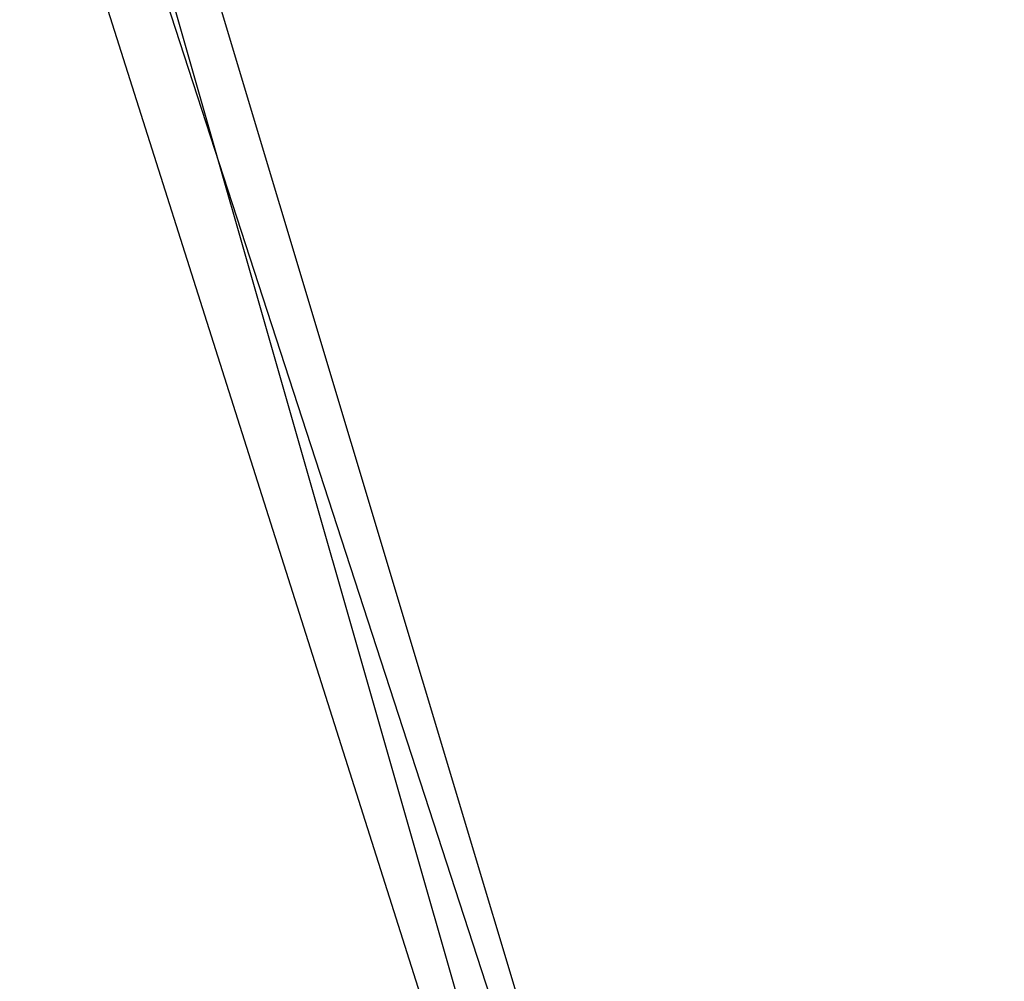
# Model space of a CAD drawing. Header units: feet. Extents: x -79 to 198, y -22 to 181.
# Tile 605 of 656: x 55.813 to 56.035, y 149.003 to 149.22. Entities that reach past the tile are written whole.
import ezdxf

# ---------------------------------------------------------------- set-up
doc = ezdxf.new("R2010")
doc.units = ezdxf.units.FT
doc.layers.add('A-LINEA', color=7, linetype='CONTINUOUS')

msp = doc.modelspace()

# ---------------------------------------------------------------- linework, layer by layer
at = {"layer": 'A-LINEA'}
for points in [[(55.9867, 148.7378), (56.2667, 148.8178), (56.08, 149.3778), (55.8133, 149.2844), (55.9867, 148.7378)], [(55.9867, 148.7378), (56.2667, 148.8178), (56.08, 149.3778), (55.8133, 149.2844), (55.9867, 148.7378)], [(56.2667, 148.8178), (55.9867, 148.7378), (55.8267, 149.2978), (56.1067, 149.3778), (56.2667, 148.8178)], [(56.2667, 148.8178), (55.9867, 148.7378), (55.8267, 149.2978), (56.1067, 149.3778), (56.2667, 148.8178)], [(56, 148.7511), (56.2533, 148.8311), (56.08, 149.3644), (55.8267, 149.2844), (56, 148.7511)], [(56, 148.7511), (56.2533, 148.8311), (56.08, 149.3644), (55.8267, 149.2844), (56, 148.7511)], [(56.2533, 148.8311), (56, 148.7511), (55.84, 149.2844), (56.1067, 149.3644), (56.2533, 148.8311)], [(56.2533, 148.8311), (56, 148.7511), (55.84, 149.2844), (56.1067, 149.3644), (56.2533, 148.8311)]]:
    msp.add_lwpolyline(points, dxfattribs=at)

doc.saveas('drawing.dxf')
